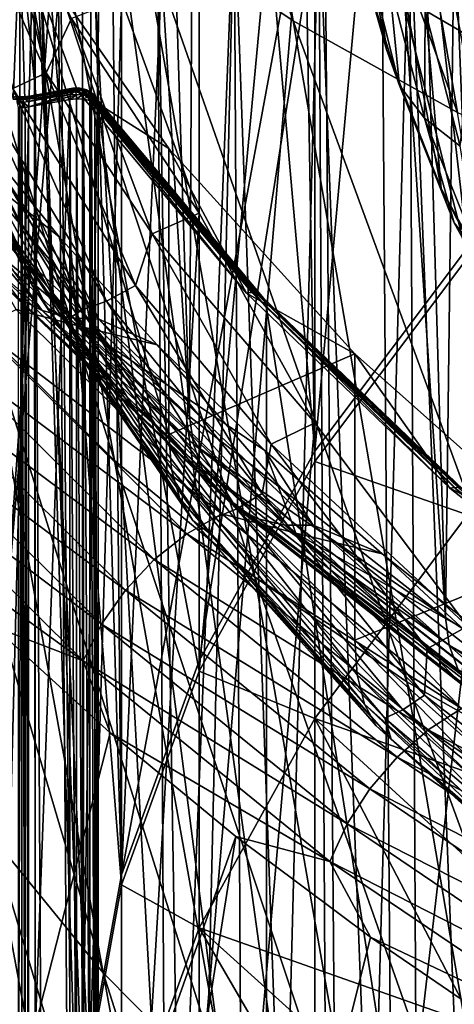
# Model space of a CAD drawing. Header units: metres. Extents: x -109 to 109, y -78 to 121.
# Tile 613 of 656: x -22.26 to -20.29, y -40.68 to -36.21. Entities that reach past the tile are written whole.
import ezdxf

# ---------------------------------------------------------------- set-up
doc = ezdxf.new("R2010")
doc.units = ezdxf.units.M
doc.layers.add('solid_508554_SW0001', color=7, linetype='CONTINUOUS')

msp = doc.modelspace()

# ---------------------------------------------------------------- linework, layer by layer
at = {"layer": 'solid_508554_SW0001'}
for points in [[(-22.527063, -21.630346, -1.227814), (-21.492264, -38.011593, 7.617828), (-22.491957, -37.051395, 9.280937)], [(-22.527063, -21.630346, -1.227814), (-21.990206, -22.11368, -2.06497), (-21.492264, -38.011593, 7.617828)], [(-21.990206, -22.11368, -2.06497), (-21.411892, -22.584904, -2.881155), (-21.492264, -38.011593, 7.617828)], [(-21.411892, -22.584904, -2.881155), (-20.329, -38.924572, 6.036504), (-21.492264, -38.011593, 7.617828)], [(-21.411892, -22.584904, -2.881155), (-20.793215, -23.043131, -3.67483), (-20.329, -38.924572, 6.036504)], [(-20.793215, -23.043131, -3.67483), (-20.135338, -23.487499, -4.444498), (-20.329, -38.924572, 6.036504)], [(-20.135338, -23.487499, -4.444498), (-19.011023, -39.783382, 4.548999), (-20.329, -38.924572, 6.036504)], [(-20.229584, -30.317711, 27.488184), (-20.923248, -31.241837, 25.88755), (-20.229601, -37.245934, 31.488152)], [(-20.923248, -31.241837, 25.88755), (-21.448427, -32.193314, 24.239546), (-20.923235, -38.170021, 29.887587)], [(-20.923248, -31.241837, 25.88755), (-20.923235, -38.170021, 29.887587), (-20.229601, -37.245934, 31.488152)], [(-20.414818, -32.584064, 39.562744), (-18.817102, -31.750696, 41.00618), (-20.229601, -37.245934, 31.488152)], [(-19.02648, -31.905346, 41.343555), (-20.641497, -32.747883, 39.884239), (-18.941591, -44.126759, 48.297276)], [(-21.448427, -32.193314, 24.239546), (-21.800903, -33.164478, 22.55744), (-21.80089, -40.092644, 26.557503)], [(-21.448427, -32.193314, 24.239546), (-21.80089, -40.092644, 26.557503), (-21.448408, -39.121475, 28.239614)], [(-21.448427, -32.193314, 24.239546), (-21.448408, -39.121475, 28.239614), (-20.923235, -38.170021, 29.887587)], [(-21.865414, -33.482185, 38.007156), (-20.414818, -32.584064, 39.562744), (-21.80089, -40.092644, 26.557503)], [(-20.414818, -32.584064, 39.562744), (-21.448408, -39.121475, 28.239614), (-21.80089, -40.092644, 26.557503)], [(-20.414818, -32.584064, 39.562744), (-20.923235, -38.170021, 29.887587), (-21.448408, -39.121475, 28.239614)], [(-20.414818, -32.584064, 39.562744), (-20.229601, -37.245934, 31.488152), (-20.923235, -38.170021, 29.887587)], [(-21.022005, -36.215946, -41.528763), (-21.563175, -33.107552, -35.535156), (-22.268908, -32.633701, -35.853634)], [(-21.721888, -35.740173, -41.833687), (-21.022005, -36.215946, -41.528763), (-22.268908, -32.633701, -35.853634)], [(-20.641497, -32.747883, 39.884239), (-22.10779, -33.655869, 38.311562), (-20.549397, -44.965534, 46.844471)], [(-20.641497, -32.747883, 39.884239), (-20.549397, -44.965534, 46.844471), (-18.941591, -44.126759, 48.297276)], [(-20.274555, -36.632519, -41.251118), (-20.80942, -33.521748, -35.244576), (-21.563175, -33.107552, -35.535156)], [(-21.022005, -36.215946, -41.528763), (-20.274555, -36.632519, -41.251118), (-21.563175, -33.107552, -35.535156)], [(-21.800903, -33.164478, 22.55744), (-21.977848, -34.147514, 20.854771), (-21.80089, -40.092644, 26.557503)], [(-20.229601, -37.292313, 31.514927), (-19.630888, -33.379448, 38.29221), (-20.991838, -34.266258, 36.756207)], [(-23.15844, -48.699848, 11.649385), (-21.865414, -33.482185, 38.007156), (-21.977846, -41.075703, 24.854795)], [(-23.15844, -48.699848, 11.649385), (-23.158434, -34.438587, 36.35062), (-21.865414, -33.482185, 38.007156)], [(-21.865414, -33.482185, 38.007156), (-21.80089, -40.092644, 26.557503), (-21.977846, -41.075703, 24.854795)], [(-20.598404, -36.345592, -55.646053), (-21.139343, -33.500946, -49.897743), (-20.883316, -34.153755, -49.546394)], [(-20.598404, -36.345592, -55.646053), (-20.690742, -36.019806, -55.826118), (-21.139343, -33.500946, -49.897743)], [(-19.485704, -36.986565, -41.002983), (-20.013865, -33.872978, -34.984241), (-20.80942, -33.521748, -35.244576)], [(-20.274555, -36.632519, -41.251118), (-19.485704, -36.986565, -41.002983), (-20.80942, -33.521748, -35.244576)], [(-22.10779, -33.655869, 38.311562), (-23.414797, -34.622757, 36.636864), (-22.009151, -45.869473, 45.278809)], [(-22.10779, -33.655869, 38.311562), (-22.009151, -45.869473, 45.278809), (-20.549397, -44.965534, 46.844471)], [(-20.787945, -46.459484, 43.631046), (-20.886244, -34.5144, 36.814072), (-19.532137, -33.632046, 38.34235)], [(-19.440199, -45.581276, 45.152149), (-20.787945, -46.459484, 43.631046), (-19.532137, -33.632046, 38.34235)], [(-21.977848, -34.147514, 20.854771), (-21.977846, -41.075703, 24.854795), (-21.80089, -40.092644, 26.557503)], [(-21.977848, -34.147514, 20.854771), (-21.977848, -35.134518, 19.145229), (-21.977846, -41.075703, 24.854795)], [(-20.349558, -36.977322, -55.295284), (-20.883316, -34.153755, -49.546394), (-20.541796, -34.772522, -49.206436)], [(-20.349558, -36.977322, -55.295284), (-20.598404, -36.345592, -55.646053), (-20.883316, -34.153755, -49.546394)], [(-21.448408, -39.167854, 28.266392), (-20.991838, -34.266258, 36.756207), (-22.193037, -35.209007, 35.123318)], [(-21.448408, -39.167854, 28.266392), (-20.923235, -38.2164, 29.914364), (-20.991838, -34.266258, 36.756207)], [(-20.923235, -38.2164, 29.914364), (-20.229601, -37.292313, 31.514927), (-20.991838, -34.266258, 36.756207)], [(-21.977467, -47.393074, 42.014023), (-22.081396, -35.452404, 35.1894), (-20.886244, -34.5144, 36.814072)], [(-20.787945, -46.459484, 43.631046), (-21.977467, -47.393074, 42.014023), (-20.886244, -34.5144, 36.814072)], [(-23.414797, -34.622757, 36.636864), (-23.310324, -46.832047, 43.61158), (-22.009151, -45.869473, 45.278809)], [(-21.833008, -38.211967, -48.182117), (-22.368086, -35.208569, -42.163643), (-22.955433, -34.625416, -42.515968)], [(-22.412552, -37.63118, -48.518307), (-21.833008, -38.211967, -48.182117), (-22.955433, -34.625416, -42.515968)], [(-19.607487, -38.137562, -54.64431), (-20.541796, -34.772522, -49.206436), (-20.119844, -35.348949, -48.882469)], [(-20.018415, -37.576202, -54.96056), (-20.349558, -36.977322, -55.295284), (-20.541796, -34.772522, -49.206436)], [(-19.607487, -38.137562, -54.64431), (-20.018415, -37.576202, -54.96056), (-20.541796, -34.772522, -49.206436)], [(-22.262718, -35.827587, 12.944796), (-22.766466, -34.834473, 14.664923), (-22.292747, -36.571774, 11.655828)], [(-21.977848, -35.134518, 19.145229), (-21.977846, -42.062737, 23.145205), (-21.977846, -41.075703, 24.854795)], [(-21.977848, -35.134518, 19.145229), (-21.800903, -36.117554, 17.44256), (-21.977846, -42.062737, 23.145205)], [(-22.193037, -48.02219, 12.930237), (-22.193037, -35.209007, 35.123318), (-23.225332, -36.20052, 33.405972)], [(-21.195498, -38.741936, -47.867805), (-21.721888, -35.740173, -41.833687), (-22.368086, -35.208569, -42.163643)], [(-21.833008, -38.211967, -48.182117), (-21.195498, -38.741936, -47.867805), (-22.368086, -35.208569, -42.163643)], [(-21.977846, -42.109116, 23.171982), (-22.193037, -35.209007, 35.123318), (-22.193037, -48.02219, 12.930237)], [(-21.80089, -40.139023, 26.584278), (-21.448408, -39.167854, 28.266392), (-22.193037, -35.209007, 35.123318)], [(-21.977846, -41.122082, 24.881573), (-21.80089, -40.139023, 26.584278), (-22.193037, -35.209007, 35.123318)], [(-21.977846, -42.109116, 23.171982), (-21.977846, -41.122082, 24.881573), (-22.193037, -35.209007, 35.123318)], [(-22.999723, -48.374943, 40.313377), (-23.108494, -36.438923, 33.480701), (-22.081396, -35.452404, 35.1894)], [(-22.775448, -36.023796, 34.057938), (-22.081396, -35.452404, 35.1894), (-23.108494, -36.438923, 33.480701)], [(-21.977467, -47.393074, 42.014023), (-22.999723, -48.374943, 40.313377), (-22.081396, -35.452404, 35.1894)], [(-22.548952, -35.542702, 18.286709), (-22.144175, -36.452534, 16.824387), (-22.379372, -35.473541, 18.520151)], [(-22.144175, -36.452534, 16.824387), (-22.028944, -36.205318, 17.290548), (-22.379372, -35.473541, 18.520151)], [(-22.548952, -35.542702, 18.286709), (-22.294195, -36.52261, 16.589497), (-22.144175, -36.452534, 16.824387)], [(-21.289919, -35.672298, -74.995094), (-20.905172, -35.670071, -75.212784), (-21.066153, -41.884098, -75.110725)], [(-20.905172, -35.670071, -75.212784), (-20.869766, -41.882961, -75.212524), (-21.066153, -41.884098, -75.110725)], [(-20.905172, -35.670071, -75.212784), (-20.492611, -35.667683, -75.371574), (-20.666544, -41.881783, -75.299522)], [(-20.905172, -35.670071, -75.212784), (-20.666544, -41.881783, -75.299522), (-20.869766, -41.882961, -75.212524)], [(-20.492611, -35.667683, -75.371574), (-20.457664, -41.880573, -75.371269), (-20.666544, -41.881783, -75.299522)], [(-20.492611, -35.667683, -75.371574), (-20.061195, -35.665188, -75.46801), (-20.244293, -41.879341, -75.427399)], [(-20.492611, -35.667683, -75.371574), (-20.244293, -41.879341, -75.427399), (-20.457664, -41.880573, -75.371269)], [(-22.396423, -35.678703, -73.646667), (-22.197821, -35.677555, -74.041611), (-22.360434, -41.89159, -73.646736)], [(-22.197821, -35.677555, -74.041611), (-22.192291, -41.890614, -73.989624), (-22.360434, -41.89159, -73.646736)], [(-22.197821, -35.677555, -74.041611), (-21.943336, -35.676079, -74.403076), (-21.907562, -41.888966, -74.402847)], [(-22.197821, -35.677555, -74.041611), (-22.161888, -41.890438, -74.041557), (-22.192291, -41.890614, -73.989624)], [(-22.197821, -35.677555, -74.041611), (-21.907562, -41.888966, -74.402847), (-22.161888, -41.890438, -74.041557)], [(-21.943336, -35.676079, -74.403076), (-21.638496, -35.674316, -74.723221), (-21.602919, -41.887203, -74.72287)], [(-21.943336, -35.676079, -74.403076), (-21.602919, -41.887203, -74.72287), (-21.907562, -41.888966, -74.402847)], [(-21.638496, -35.674316, -74.723221), (-21.289919, -35.672298, -74.995094), (-21.537085, -41.886822, -74.780807)], [(-21.638496, -35.674316, -74.723221), (-21.537085, -41.886822, -74.780807), (-21.602919, -41.887203, -74.72287)], [(-21.289919, -35.672298, -74.995094), (-21.433752, -41.886223, -74.865204), (-21.537085, -41.886822, -74.780807)], [(-21.289919, -35.672298, -74.995094), (-21.25452, -41.885185, -74.994713), (-21.433752, -41.886223, -74.865204)], [(-21.289919, -35.672298, -74.995094), (-21.066153, -41.884098, -75.110725), (-21.25452, -41.885185, -74.994713)], [(-20.422684, -36.168484, -56.940323), (-20.211973, -36.292049, -57.219467), (-20.288313, -35.684238, -57.55534)], [(-20.5051, -39.216812, -47.5779), (-21.022005, -36.215946, -41.528763), (-21.721888, -35.740173, -41.833687)], [(-21.195498, -38.741936, -47.867805), (-20.5051, -39.216812, -47.5779), (-21.721888, -35.740173, -41.833687)], [(-22.766479, -36.13348, 15.414977), (-22.262718, -35.827587, 12.944796), (-22.262747, -37.126579, 13.694878)], [(-22.262718, -35.827587, 12.944796), (-22.292747, -36.571774, 11.655828), (-22.240452, -36.572945, 11.6538)], [(-22.262747, -37.126579, 13.694878), (-22.262718, -35.827587, 12.944796), (-21.586092, -38.093647, 12.019868)], [(-22.262718, -35.827587, 12.944796), (-22.189329, -36.567287, 11.663597), (-22.00139, -36.533089, 11.722837)], [(-21.58605, -36.794659, 11.269782), (-22.262718, -35.827587, 12.944796), (-22.00139, -36.533089, 11.722837)], [(-22.262718, -35.827587, 12.944796), (-22.240452, -36.572945, 11.6538), (-22.189329, -36.567287, 11.663597)], [(-21.586092, -38.093647, 12.019868), (-22.262718, -35.827587, 12.944796), (-21.58605, -36.794659, 11.269782)], [(-20.700382, -35.863461, -56.326183), (-20.690742, -36.019806, -55.826118), (-20.538366, -36.508713, -55.969852)], [(-20.700382, -35.863461, -56.326183), (-20.538366, -36.508713, -55.969852), (-20.586689, -36.024563, -56.640362)], [(-20.538366, -36.508713, -55.969852), (-20.690742, -36.019806, -55.826118), (-20.598404, -36.345592, -55.646053)], [(-20.586689, -36.024563, -56.640362), (-20.425539, -36.657631, -56.29031), (-20.422684, -36.168484, -56.940323)], [(-20.538366, -36.508713, -55.969852), (-20.425539, -36.657631, -56.29031), (-20.586689, -36.024563, -56.640362)], [(-22.028944, -36.205318, 17.290548), (-21.448427, -37.088718, 15.760455), (-21.800903, -36.117554, 17.44256)], [(-21.800903, -36.117554, 17.44256), (-21.80089, -43.045795, 21.442497), (-21.977846, -42.062737, 23.145205)], [(-21.800903, -36.117554, 17.44256), (-21.448427, -37.088718, 15.760455), (-21.80089, -43.045795, 21.442497)], [(-22.766479, -36.13348, 15.414977), (-22.249033, -37.284973, 13.81071), (-22.751186, -36.291969, 15.530644)], [(-22.766479, -36.13348, 15.414977), (-22.262747, -37.126579, 13.694878), (-22.249033, -37.284973, 13.81071)], [(-22.193037, -48.02219, 12.930237), (-23.225332, -36.20052, 33.405972), (-23.225332, -47.030678, 14.647583)], [(-22.144175, -36.452534, 16.824387), (-21.661814, -37.182095, 15.598726), (-22.028944, -36.205318, 17.290548)], [(-22.028944, -36.205318, 17.290548), (-21.661814, -37.182095, 15.598726), (-21.448427, -37.088718, 15.760455)], [(-20.425539, -36.657631, -56.29031), (-20.263763, -36.784199, -56.599194), (-20.422684, -36.168484, -56.940323)], [(-20.422684, -36.168484, -56.940323), (-20.263763, -36.784199, -56.599194), (-20.211973, -36.292049, -57.219467)], [(-19.767845, -39.633247, -47.314537), (-20.274555, -36.632519, -41.251118), (-21.022005, -36.215946, -41.528763)], [(-20.5051, -39.216812, -47.5779), (-19.767845, -39.633247, -47.314537), (-21.022005, -36.215946, -41.528763)], [(-22.751186, -36.291969, 15.530644), (-22.207207, -37.418102, 13.955677), (-22.704941, -36.425552, 15.674824)], [(-22.751186, -36.291969, 15.530644), (-22.249033, -37.284973, 13.81071), (-22.207207, -37.418102, 13.955677)], [(-20.290951, -37.133251, -55.622852), (-20.598404, -36.345592, -55.646053), (-20.349558, -36.977322, -55.295284)], [(-20.538366, -36.508713, -55.969852), (-20.598404, -36.345592, -55.646053), (-20.290951, -37.133251, -55.622852)], [(-22.704941, -36.425552, 15.674824), (-22.140759, -37.5172, 14.130095), (-22.630857, -36.525135, 15.848405)], [(-22.704941, -36.425552, 15.674824), (-22.207207, -37.418102, 13.955677), (-22.140759, -37.5172, 14.130095)], [(-22.294195, -36.52261, 16.589497), (-21.737469, -37.417988, 15.152172), (-22.144175, -36.452534, 16.824387)], [(-21.737469, -37.417988, 15.152172), (-21.661814, -37.182095, 15.598726), (-22.144175, -36.452534, 16.824387)], [(-22.023529, -36.523266, 11.787406), (-21.988033, -36.522675, 11.793077), (-21.997765, -36.519913, 11.767249)], [(-22.021732, -36.522125, 11.781049), (-22.023529, -36.523266, 11.787406), (-21.997765, -36.519913, 11.767249)], [(-22.011995, -36.522785, 11.750534), (-22.021732, -36.522125, 11.781049), (-21.997765, -36.519913, 11.767249)], [(-22.011995, -36.522785, 11.750534), (-21.997765, -36.519913, 11.767249), (-22.008972, -36.524826, 11.742125)], [(-22.008972, -36.524826, 11.742125), (-21.997765, -36.519913, 11.767249), (-21.969456, -36.52647, 11.755797)], [(-21.997765, -36.519913, 11.767249), (-21.959711, -36.529217, 11.781648), (-21.969456, -36.52647, 11.755797)], [(-21.997765, -36.519913, 11.767249), (-21.988033, -36.522675, 11.793077), (-21.959711, -36.529217, 11.781648)], [(-20.538366, -36.508713, -55.969852), (-20.290951, -37.133251, -55.622852), (-20.425539, -36.657631, -56.29031)], [(-22.161774, -37.53157, 9.735951), (-22.978127, -36.546146, 11.442759), (-22.27071, -37.474285, 9.644219)], [(-22.850119, -36.584133, 11.518489), (-22.978127, -36.546146, 11.442759), (-22.161774, -37.53157, 9.735951)], [(-22.630857, -36.525135, 15.848405), (-22.053068, -37.576447, 14.330731), (-22.532261, -36.584702, 16.048487)], [(-22.630857, -36.525135, 15.848405), (-22.140759, -37.5172, 14.130095), (-22.053068, -37.576447, 14.330731)], [(-22.425768, -36.566021, 16.329605), (-21.86936, -37.487823, 14.917696), (-22.294195, -36.52261, 16.589497)], [(-22.294195, -36.52261, 16.589497), (-21.86936, -37.487823, 14.917696), (-21.737469, -37.417988, 15.152172)], [(-22.287342, -36.560814, 11.684561), (-22.243109, -36.561806, 11.682832), (-22.292747, -36.571774, 11.655828)], [(-22.243109, -36.561806, 11.682832), (-22.240452, -36.572945, 11.6538), (-22.292747, -36.571774, 11.655828)], [(-22.282457, -36.559376, 11.715462), (-22.245522, -36.5602, 11.714016), (-22.287342, -36.560814, 11.684561)], [(-22.245522, -36.5602, 11.714016), (-22.243109, -36.561806, 11.682832), (-22.287342, -36.560814, 11.684561)], [(-22.247437, -36.56834, 11.744197), (-22.245522, -36.5602, 11.714016), (-22.282457, -36.559376, 11.715462)], [(-22.27858, -36.56765, 11.745418), (-22.247437, -36.56834, 11.744197), (-22.282457, -36.559376, 11.715462)], [(-22.247437, -36.56834, 11.744197), (-22.216993, -36.564964, 11.750017), (-22.245522, -36.5602, 11.714016)], [(-22.247437, -36.56834, 11.744197), (-22.221857, -36.582447, 11.775543), (-22.216993, -36.564964, 11.750017)], [(-22.245522, -36.5602, 11.714016), (-22.216993, -36.564964, 11.750017), (-22.209415, -36.556206, 11.720921)], [(-22.245522, -36.5602, 11.714016), (-22.209415, -36.556206, 11.720921), (-22.243109, -36.561806, 11.682832)], [(-22.243109, -36.561806, 11.682832), (-22.209415, -36.556206, 11.720921), (-22.199867, -36.557026, 11.691105)], [(-22.243109, -36.561806, 11.682832), (-22.199867, -36.557026, 11.691105), (-22.240452, -36.572945, 11.6538)], [(-22.199867, -36.557026, 11.691105), (-22.189329, -36.567287, 11.663597), (-22.240452, -36.572945, 11.6538)], [(-22.034002, -36.54879, 11.835365), (-22.223532, -36.606907, 11.794977), (-22.035189, -36.560013, 11.845613)], [(-22.221857, -36.582447, 11.775543), (-22.223532, -36.606907, 11.794977), (-22.034002, -36.54879, 11.835365)], [(-22.035189, -36.560013, 11.845613), (-22.223532, -36.606907, 11.794977), (-22.035591, -36.572704, 11.854217)], [(-22.221857, -36.582447, 11.775543), (-22.03204, -36.539158, 11.823581), (-22.029314, -36.531326, 11.810411)], [(-22.216993, -36.564964, 11.750017), (-22.221857, -36.582447, 11.775543), (-22.029314, -36.531326, 11.810411)], [(-22.221857, -36.582447, 11.775543), (-22.034002, -36.54879, 11.835365), (-22.03204, -36.539158, 11.823581)], [(-22.216993, -36.564964, 11.750017), (-22.023529, -36.523266, 11.787406), (-22.021732, -36.522125, 11.781049)], [(-22.209415, -36.556206, 11.720921), (-22.216993, -36.564964, 11.750017), (-22.021732, -36.522125, 11.781049)], [(-22.216993, -36.564964, 11.750017), (-22.029314, -36.531326, 11.810411), (-22.023529, -36.523266, 11.787406)], [(-22.209415, -36.556206, 11.720921), (-22.021732, -36.522125, 11.781049), (-22.011995, -36.522785, 11.750534)], [(-22.199867, -36.557026, 11.691105), (-22.209415, -36.556206, 11.720921), (-22.011995, -36.522785, 11.750534)], [(-22.199867, -36.557026, 11.691105), (-22.011995, -36.522785, 11.750534), (-22.008972, -36.524826, 11.742125)], [(-22.199867, -36.557026, 11.691105), (-22.008972, -36.524826, 11.742125), (-22.00139, -36.533089, 11.722837)], [(-22.199867, -36.557026, 11.691105), (-22.00139, -36.533089, 11.722837), (-22.189329, -36.567287, 11.663597)], [(-22.006281, -36.551491, 11.845809), (-22.035591, -36.572704, 11.854217), (-22.005058, -36.569725, 11.859382)], [(-22.006281, -36.551491, 11.845809), (-22.035189, -36.560013, 11.845613), (-22.035591, -36.572704, 11.854217)], [(-22.006281, -36.551491, 11.845809), (-22.034002, -36.54879, 11.835365), (-22.035189, -36.560013, 11.845613)], [(-22.009871, -36.537083, 11.828555), (-22.03204, -36.539158, 11.823581), (-22.034002, -36.54879, 11.835365)], [(-22.006281, -36.551491, 11.845809), (-22.009871, -36.537083, 11.828555), (-22.034002, -36.54879, 11.835365)], [(-22.015593, -36.527447, 11.808743), (-22.029314, -36.531326, 11.810411), (-22.03204, -36.539158, 11.823581)], [(-22.009871, -36.537083, 11.828555), (-22.015593, -36.527447, 11.808743), (-22.03204, -36.539158, 11.823581)], [(-22.015593, -36.527447, 11.808743), (-22.023529, -36.523266, 11.787406), (-22.029314, -36.531326, 11.810411)], [(-22.015593, -36.527447, 11.808743), (-21.988033, -36.522675, 11.793077), (-22.023529, -36.523266, 11.787406)], [(-22.015593, -36.527447, 11.808743), (-21.980476, -36.532829, 11.81776), (-21.988033, -36.522675, 11.793077)], [(-22.009871, -36.537083, 11.828555), (-21.980476, -36.532829, 11.81776), (-22.015593, -36.527447, 11.808743)], [(-22.009871, -36.537083, 11.828555), (-21.975689, -36.549576, 11.839348), (-21.980476, -36.532829, 11.81776)], [(-22.006281, -36.551491, 11.845809), (-21.975689, -36.549576, 11.839348), (-22.009871, -36.537083, 11.828555)], [(-22.008972, -36.524826, 11.742125), (-21.980711, -36.531403, 11.730671), (-22.00139, -36.533089, 11.722837)], [(-22.008972, -36.524826, 11.742125), (-21.969456, -36.52647, 11.755797), (-21.980711, -36.531403, 11.730671)], [(-22.006281, -36.551491, 11.845809), (-22.005058, -36.569725, 11.859382), (-21.975689, -36.549576, 11.839348)], [(-21.975689, -36.549576, 11.839348), (-22.005058, -36.569725, 11.859382), (-21.974051, -36.571594, 11.85614)], [(-21.980711, -36.531403, 11.730671), (-21.233433, -37.451992, 10.131248), (-22.00139, -36.533089, 11.722837)], [(-21.58605, -36.794659, 11.269782), (-22.00139, -36.533089, 11.722837), (-21.233433, -37.451992, 10.131248)], [(-21.988033, -36.522675, 11.793077), (-21.952143, -36.539368, 11.806354), (-21.959711, -36.529217, 11.781648)], [(-21.988033, -36.522675, 11.793077), (-21.980476, -36.532829, 11.81776), (-21.952143, -36.539368, 11.806354)], [(-21.969456, -36.52647, 11.755797), (-21.972298, -36.53199, 11.734593), (-21.980711, -36.531403, 11.730671)], [(-21.980711, -36.531403, 11.730671), (-21.209997, -37.449448, 10.142466), (-21.233433, -37.451992, 10.131248)], [(-21.980711, -36.531403, 11.730671), (-21.972298, -36.53199, 11.734593), (-21.209997, -37.449448, 10.142466)], [(-21.980476, -36.532829, 11.81776), (-21.94735, -36.556122, 11.827965), (-21.952143, -36.539368, 11.806354)], [(-21.980476, -36.532829, 11.81776), (-21.975689, -36.549576, 11.839348), (-21.94735, -36.556122, 11.827965)], [(-21.975689, -36.549576, 11.839348), (-21.974051, -36.571594, 11.85614), (-21.94735, -36.556122, 11.827965)], [(-21.94735, -36.556122, 11.827965), (-21.974051, -36.571594, 11.85614), (-21.945709, -36.578159, 11.844772)], [(-21.969456, -36.52647, 11.755797), (-21.945583, -36.539783, 11.750468), (-21.972298, -36.53199, 11.734593)], [(-21.972298, -36.53199, 11.734593), (-21.18816, -37.452984, 10.156325), (-21.209997, -37.449448, 10.142466)], [(-21.972298, -36.53199, 11.734593), (-21.945583, -36.539783, 11.750468), (-21.18816, -37.452984, 10.156325)], [(-21.959711, -36.529217, 11.781648), (-21.945583, -36.539783, 11.750468), (-21.969456, -36.52647, 11.755797)], [(-21.959711, -36.529217, 11.781648), (-21.940775, -36.542408, 11.754033), (-21.945583, -36.539783, 11.750468)], [(-21.933369, -36.54644, 11.77563), (-21.940775, -36.542408, 11.754033), (-21.959711, -36.529217, 11.781648)], [(-21.933369, -36.54644, 11.77563), (-21.959711, -36.529217, 11.781648), (-21.952143, -36.539368, 11.806354)], [(-21.927628, -36.55608, 11.795488), (-21.952143, -36.539368, 11.806354), (-21.94735, -36.556122, 11.827965)], [(-21.927628, -36.55608, 11.795488), (-21.933369, -36.54644, 11.77563), (-21.952143, -36.539368, 11.806354)], [(-21.924026, -36.570507, 11.812785), (-21.927628, -36.55608, 11.795488), (-21.94735, -36.556122, 11.827965)], [(-21.924026, -36.570507, 11.812785), (-21.94735, -36.556122, 11.827965), (-21.945709, -36.578159, 11.844772)], [(-21.945583, -36.539783, 11.750468), (-21.940775, -36.542408, 11.754033), (-21.18816, -37.452984, 10.156325)], [(-21.940775, -36.542408, 11.754033), (-21.169407, -37.462353, 10.171883), (-21.18816, -37.452984, 10.156325)], [(-21.940775, -36.542408, 11.754033), (-21.924786, -36.555561, 11.768435), (-21.169407, -37.462353, 10.171883)], [(-21.933369, -36.54644, 11.77563), (-21.924786, -36.555561, 11.768435), (-21.940775, -36.542408, 11.754033)], [(-21.933369, -36.54644, 11.77563), (-21.917309, -36.565758, 11.777506), (-21.924786, -36.555561, 11.768435)], [(-21.927628, -36.55608, 11.795488), (-21.917309, -36.565758, 11.777506), (-21.933369, -36.54644, 11.77563)], [(-21.927628, -36.55608, 11.795488), (-21.911928, -36.577095, 11.786343), (-21.917309, -36.565758, 11.777506)], [(-21.924026, -36.570507, 11.812785), (-21.911928, -36.577095, 11.786343), (-21.927628, -36.55608, 11.795488)], [(-21.924786, -36.555561, 11.768435), (-21.155016, -37.476913, 10.188079), (-21.169407, -37.462353, 10.171883)], [(-21.924786, -36.555561, 11.768435), (-21.917309, -36.565758, 11.777506), (-21.155016, -37.476913, 10.188079)], [(-22.038313, -37.564072, 9.821191), (-22.711767, -36.596581, 11.58382), (-22.850119, -36.584133, 11.518489)], [(-22.038313, -37.564072, 9.821191), (-22.850119, -36.584133, 11.518489), (-22.161774, -37.53157, 9.735951)], [(-22.711767, -36.596581, 11.58382), (-21.904877, -37.57058, 9.896798), (-22.486134, -36.695534, 11.441468)], [(-22.038313, -37.564072, 9.821191), (-21.904877, -37.57058, 9.896798), (-22.711767, -36.596581, 11.58382)], [(-22.532261, -36.584702, 16.048487), (-21.982569, -37.529865, 14.660179), (-22.425768, -36.566021, 16.329605)], [(-22.532261, -36.584702, 16.048487), (-22.053068, -37.576447, 14.330731), (-21.982569, -37.529865, 14.660179)], [(-22.425768, -36.566021, 16.329605), (-21.982569, -37.529865, 14.660179), (-21.86936, -37.487823, 14.917696)], [(-22.248665, -36.585423, 11.770416), (-22.247437, -36.56834, 11.744197), (-22.27858, -36.56765, 11.745418)], [(-22.276093, -36.58482, 11.77149), (-22.248665, -36.585423, 11.770416), (-22.27858, -36.56765, 11.745418)], [(-22.276093, -36.58482, 11.77149), (-22.270046, -36.609543, 11.790413), (-22.254328, -36.609894, 11.789804)], [(-22.276093, -36.58482, 11.77149), (-22.254328, -36.609894, 11.789804), (-22.248665, -36.585423, 11.770416)], [(-22.270046, -41.632488, 14.690413), (-22.254328, -36.609894, 11.789804), (-22.270046, -36.609543, 11.790413)], [(-22.248665, -36.585423, 11.770416), (-22.254328, -36.609894, 11.789804), (-22.238695, -36.609009, 11.791338)], [(-22.238695, -41.631954, 14.691339), (-22.238695, -36.609009, 11.791338), (-22.254328, -36.609894, 11.789804)], [(-22.248665, -36.585423, 11.770416), (-22.221857, -36.582447, 11.775543), (-22.247437, -36.56834, 11.744197)], [(-22.248665, -36.585423, 11.770416), (-22.223532, -36.606907, 11.794977), (-22.221857, -36.582447, 11.775543)], [(-22.248665, -36.585423, 11.770416), (-22.238695, -36.609009, 11.791338), (-22.223532, -36.606907, 11.794977)], [(-22.238695, -36.609009, 11.791338), (-22.223532, -41.629856, 14.694977), (-22.223532, -36.606907, 11.794977)], [(-22.238695, -41.631954, 14.691339), (-22.223532, -41.629856, 14.694977), (-22.238695, -36.609009, 11.791338)], [(-22.223532, -41.629856, 14.694977), (-22.035591, -36.572704, 11.854217), (-22.223532, -36.606907, 11.794977)], [(-22.223532, -41.629856, 14.694977), (-22.035591, -41.595654, 14.754217), (-22.035591, -36.572704, 11.854217)], [(-22.005058, -41.59267, 14.759381), (-22.005058, -36.569725, 11.859382), (-22.035591, -36.572704, 11.854217)], [(-22.005058, -41.59267, 14.759381), (-22.035591, -36.572704, 11.854217), (-22.035591, -41.595654, 14.754217)], [(-21.974051, -41.594543, 14.756141), (-21.974051, -36.571594, 11.85614), (-22.005058, -36.569725, 11.859382)], [(-22.005058, -41.59267, 14.759381), (-21.974051, -41.594543, 14.756141), (-22.005058, -36.569725, 11.859382)], [(-21.945709, -41.601105, 14.744773), (-21.945709, -36.578159, 11.844772), (-21.974051, -36.571594, 11.85614)], [(-21.974051, -41.594543, 14.756141), (-21.945709, -41.601105, 14.744773), (-21.974051, -36.571594, 11.85614)], [(-21.924026, -36.570507, 11.812785), (-21.945709, -36.578159, 11.844772), (-21.922798, -36.588772, 11.826387)], [(-21.922798, -41.611721, 14.726388), (-21.922798, -36.588772, 11.826387), (-21.945709, -36.578159, 11.844772)], [(-21.945709, -41.601105, 14.744773), (-21.922798, -41.611721, 14.726388), (-21.945709, -36.578159, 11.844772)], [(-21.924026, -36.570507, 11.812785), (-21.922798, -36.588772, 11.826387), (-21.90867, -36.589348, 11.794805)], [(-21.924026, -36.570507, 11.812785), (-21.90867, -36.589348, 11.794805), (-21.911928, -36.577095, 11.786343)], [(-21.922798, -36.588772, 11.826387), (-21.907568, -41.625336, 14.702804), (-21.907568, -36.602386, 11.802804)], [(-21.90867, -36.589348, 11.794805), (-21.922798, -36.588772, 11.826387), (-21.907568, -36.602386, 11.802804)], [(-21.922798, -41.611721, 14.726388), (-21.907568, -41.625336, 14.702804), (-21.922798, -36.588772, 11.826387)], [(-21.917309, -36.565758, 11.777506), (-21.911928, -36.577095, 11.786343), (-21.155016, -37.476913, 10.188079)], [(-21.911928, -36.577095, 11.786343), (-21.145971, -37.495682, 10.20381), (-21.155016, -37.476913, 10.188079)], [(-21.911928, -36.577095, 11.786343), (-21.90867, -36.589348, 11.794805), (-21.145971, -37.495682, 10.20381)], [(-21.90867, -36.589348, 11.794805), (-21.907568, -36.602386, 11.802804), (-21.145971, -37.495682, 10.20381)], [(-21.142885, -42.540321, 13.118003), (-21.142885, -37.517372, 10.218003), (-21.907568, -36.602386, 11.802804)], [(-21.145971, -37.495682, 10.20381), (-21.907568, -36.602386, 11.802804), (-21.142885, -37.517372, 10.218003)], [(-21.907568, -41.625336, 14.702804), (-21.142885, -42.540321, 13.118003), (-21.907568, -36.602386, 11.802804)], [(-22.797909, -36.625893, 11.562095), (-22.486134, -36.695534, 11.441468), (-22.084871, -37.195705, 10.575151)], [(-21.987593, -37.603779, 9.868347), (-22.797909, -36.625893, 11.562095), (-22.084871, -37.195705, 10.575151)], [(-22.279888, -37.527073, 10.037109), (-22.797909, -36.625893, 11.562095), (-21.987593, -37.603779, 9.868347)], [(-22.270046, -41.632488, 14.690413), (-22.254328, -41.632839, 14.689804), (-22.254328, -36.609894, 11.789804)], [(-22.254328, -41.632839, 14.689804), (-22.238695, -41.631954, 14.691339), (-22.254328, -36.609894, 11.789804)], [(-21.904877, -37.57058, 9.896798), (-22.084871, -37.195705, 10.575151), (-22.486134, -36.695534, 11.441468)], [(-20.425539, -36.657631, -56.29031), (-20.181021, -37.269962, -55.949654), (-20.263763, -36.784199, -56.599194)], [(-20.290951, -37.133251, -55.622852), (-20.181021, -37.269962, -55.949654), (-20.425539, -36.657631, -56.29031)], [(-21.586092, -38.093647, 12.019868), (-21.58605, -36.794659, 11.269782), (-20.741724, -37.728172, 9.652887)], [(-20.741724, -37.728172, 9.652887), (-21.58605, -36.794659, 11.269782), (-21.233433, -37.451992, 10.131248)], [(-21.883947, -40.537773, -54.569679), (-22.412552, -37.63118, -48.518307), (-22.929937, -37.004692, -48.873482)], [(-22.391762, -39.917992, -54.906792), (-21.883947, -40.537773, -54.569679), (-22.929937, -37.004692, -48.873482)], [(-19.96109, -37.727657, -55.290501), (-20.349558, -36.977322, -55.295284), (-20.018415, -37.576202, -54.96056)], [(-20.290951, -37.133251, -55.622852), (-20.349558, -36.977322, -55.295284), (-19.96109, -37.727657, -55.290501)], [(-22.473816, -37.178841, 9.364284), (-22.491957, -37.051395, 9.280937), (-21.492264, -38.011593, 7.617828)], [(-21.448427, -37.088718, 15.760455), (-21.448408, -44.01696, 19.760386), (-21.80089, -43.045795, 21.442497)], [(-21.661814, -37.182095, 15.598726), (-20.923248, -38.040195, 14.112449), (-21.448427, -37.088718, 15.760455)], [(-21.448427, -37.088718, 15.760455), (-20.923248, -38.040195, 14.112449), (-21.448408, -44.01696, 19.760386)], [(-22.262747, -37.126579, 13.694878), (-21.573874, -38.251999, 12.135773), (-22.249033, -37.284973, 13.81071)], [(-22.262747, -37.126579, 13.694878), (-21.586092, -38.093647, 12.019868), (-21.573874, -38.251999, 12.135773)], [(-20.290951, -37.133251, -55.622852), (-19.96109, -37.727657, -55.290501), (-20.181021, -37.269962, -55.949654)], [(-21.474928, -38.13826, 7.702516), (-22.473816, -37.178841, 9.364284), (-21.492264, -38.011593, 7.617828)], [(-22.429657, -37.294609, 9.4549), (-22.473816, -37.178841, 9.364284), (-21.474928, -38.13826, 7.702516)], [(-21.737469, -37.417988, 15.152172), (-21.121912, -38.13842, 13.942317), (-21.661814, -37.182095, 15.598726)], [(-21.661814, -37.182095, 15.598726), (-21.121912, -38.13842, 13.942317), (-20.923248, -38.040195, 14.112449)], [(-21.904877, -37.57058, 9.896798), (-21.639133, -37.686367, 9.725297), (-22.084871, -37.195705, 10.575151)], [(-21.987593, -37.603779, 9.868347), (-22.084871, -37.195705, 10.575151), (-21.639133, -37.686367, 9.725297)], [(-21.432734, -38.252148, 7.796398), (-22.429657, -37.294609, 9.4549), (-21.474928, -38.13826, 7.702516)], [(-22.361115, -37.394314, 9.549372), (-22.429657, -37.294609, 9.4549), (-21.432734, -38.252148, 7.796398)], [(-22.249033, -37.284973, 13.81071), (-21.536274, -38.384823, 12.281265), (-22.207207, -37.418102, 13.955677)], [(-22.249033, -37.284973, 13.81071), (-21.573874, -38.251999, 12.135773), (-21.536274, -38.384823, 12.281265)], [(-20.923235, -38.2164, 29.914364), (-20.229633, -38.458405, 32.188087), (-20.229601, -37.292313, 31.514927)], [(-21.367237, -38.348927, 7.895937), (-22.361115, -37.394314, 9.549372), (-21.432734, -38.252148, 7.796398)], [(-22.27071, -37.474285, 9.644219), (-22.361115, -37.394314, 9.549372), (-21.367237, -38.348927, 7.895937)], [(-22.207207, -37.418102, 13.955677), (-21.477062, -38.483704, 12.456066), (-22.140759, -37.5172, 14.130095)], [(-22.207207, -37.418102, 13.955677), (-21.536274, -38.384823, 12.281265), (-21.477062, -38.483704, 12.456066)], [(-21.86936, -37.487823, 14.917696), (-21.162735, -38.361851, 13.517358), (-21.737469, -37.417988, 15.152172)], [(-21.162735, -38.361851, 13.517358), (-21.121912, -38.13842, 13.942317), (-21.737469, -37.417988, 15.152172)], [(-21.209997, -37.449448, 10.142466), (-20.309294, -38.337589, 8.597349), (-21.233433, -37.451992, 10.131248)], [(-20.741724, -37.728172, 9.652887), (-21.233433, -37.451992, 10.131248), (-20.309294, -38.337589, 8.597349)], [(-21.209997, -37.449448, 10.142466), (-20.286879, -38.334068, 8.610259), (-20.309294, -38.337589, 8.597349)], [(-21.209997, -37.449448, 10.142466), (-21.18816, -37.452984, 10.156325), (-20.286879, -38.334068, 8.610259)], [(-21.18816, -37.452984, 10.156325), (-20.265991, -38.336693, 8.625695), (-20.286879, -38.334068, 8.610259)], [(-21.18816, -37.452984, 10.156325), (-21.169407, -37.462353, 10.171883), (-20.265991, -38.336693, 8.625695)], [(-21.280851, -38.425034, 7.99747), (-22.27071, -37.474285, 9.644219), (-21.367237, -38.348927, 7.895937)], [(-22.161774, -37.53157, 9.735951), (-22.27071, -37.474285, 9.644219), (-21.280851, -38.425034, 7.99747)], [(-21.982569, -37.529865, 14.660179), (-21.277706, -38.43082, 13.284373), (-21.86936, -37.487823, 14.917696)], [(-21.86936, -37.487823, 14.917696), (-21.277706, -38.43082, 13.284373), (-21.162735, -38.361851, 13.517358)], [(-21.169407, -37.462353, 10.171883), (-20.248055, -38.34528, 8.642609), (-20.265991, -38.336693, 8.625695)], [(-21.169407, -37.462353, 10.171883), (-21.155016, -37.476913, 10.188079), (-20.248055, -38.34528, 8.642609)], [(-21.155016, -37.476913, 10.188079), (-20.234291, -38.359241, 8.659844), (-20.248055, -38.34528, 8.642609)], [(-21.155016, -37.476913, 10.188079), (-21.145971, -37.495682, 10.20381), (-20.234291, -38.359241, 8.659844)], [(-21.145971, -37.495682, 10.20381), (-21.142885, -37.517372, 10.218003), (-20.225637, -38.377632, 8.676229)], [(-21.145971, -37.495682, 10.20381), (-20.225637, -38.377632, 8.676229), (-20.234291, -38.359241, 8.659844)], [(-22.279888, -37.527073, 10.037109), (-21.345533, -38.453667, 8.432203), (-22.446573, -37.611195, 9.998675)], [(-22.279888, -37.527073, 10.037109), (-21.987593, -37.603779, 9.868347), (-21.345533, -38.453667, 8.432203)], [(-21.176756, -38.477673, 8.097258), (-22.161774, -37.53157, 9.735951), (-21.280851, -38.425034, 7.99747)], [(-22.038313, -37.564072, 9.821191), (-22.161774, -37.53157, 9.735951), (-21.176756, -38.477673, 8.097258)], [(-22.140759, -37.5172, 14.130095), (-21.399635, -38.542999, 12.656613), (-22.053068, -37.576447, 14.330731)], [(-22.140759, -37.5172, 14.130095), (-21.477062, -38.483704, 12.456066), (-21.399635, -38.542999, 12.656613)], [(-22.053068, -37.576447, 14.330731), (-21.373999, -38.470882, 13.030291), (-21.982569, -37.529865, 14.660179)], [(-21.982569, -37.529865, 14.660179), (-21.373999, -38.470882, 13.030291), (-21.277706, -38.43082, 13.284373)], [(-20.222687, -43.422142, 11.590645), (-20.222687, -38.399193, 8.690644), (-21.142885, -37.517372, 10.218003)], [(-20.225637, -38.377632, 8.676229), (-21.142885, -37.517372, 10.218003), (-20.222687, -38.399193, 8.690644)], [(-21.142885, -42.540321, 13.118003), (-20.222687, -43.422142, 11.590645), (-21.142885, -37.517372, 10.218003)], [(-22.053068, -37.576447, 14.330731), (-21.399635, -38.542999, 12.656613), (-21.373999, -38.470882, 13.030291)], [(-21.058783, -38.504902, 8.191626), (-21.904877, -37.57058, 9.896798), (-22.038313, -37.564072, 9.821191)], [(-21.058783, -38.504902, 8.191626), (-22.038313, -37.564072, 9.821191), (-21.176756, -38.477673, 8.097258)], [(-21.904877, -37.57058, 9.896798), (-20.931278, -38.505714, 8.2771), (-21.639133, -37.686367, 9.725297)], [(-21.058783, -38.504902, 8.191626), (-20.931278, -38.505714, 8.2771), (-21.904877, -37.57058, 9.896798)], [(-22.446573, -37.611195, 9.998675), (-21.505226, -38.54472, 8.381763), (-22.600956, -37.721756, 9.981927)], [(-21.345533, -38.453667, 8.432203), (-21.505226, -38.54472, 8.381763), (-22.446573, -37.611195, 9.998675)], [(-21.315241, -41.112774, -54.25111), (-21.833008, -38.211967, -48.182117), (-22.412552, -37.63118, -48.518307)], [(-21.883947, -40.537773, -54.569679), (-21.315241, -41.112774, -54.25111), (-22.412552, -37.63118, -48.518307)], [(-21.987593, -37.603779, 9.868347), (-21.639133, -37.686367, 9.725297), (-21.149817, -38.166538, 8.893617)], [(-21.010015, -38.542496, 8.242438), (-21.987593, -37.603779, 9.868347), (-21.149817, -38.166538, 8.893617)], [(-21.345533, -38.453667, 8.432203), (-21.987593, -37.603779, 9.868347), (-21.010015, -38.542496, 8.242438)], [(-22.600956, -37.721756, 9.981927), (-21.653133, -38.661701, 8.353894), (-22.737425, -37.854736, 9.987472)], [(-21.505226, -38.54472, 8.381763), (-21.653133, -38.661701, 8.353894), (-22.600956, -37.721756, 9.981927)], [(-20.931278, -38.505714, 8.2771), (-21.149817, -38.166538, 8.893617), (-21.639133, -37.686367, 9.725297)], [(-21.586092, -38.093647, 12.019868), (-20.741724, -37.728172, 9.652887), (-20.741768, -39.027168, 10.40296)], [(-20.741768, -39.027168, 10.40296), (-20.741724, -37.728172, 9.652887), (-19.7363, -38.620888, 8.106664)], [(-19.7363, -38.620888, 8.106664), (-20.741724, -37.728172, 9.652887), (-20.309294, -38.337589, 8.597349)], [(-22.737425, -37.854736, 9.987472), (-21.78388, -38.800354, 8.349607), (-22.851021, -38.005299, 10.015107)], [(-21.653133, -38.661701, 8.353894), (-21.78388, -38.800354, 8.349607), (-22.737425, -37.854736, 9.987472)], [(-22.851021, -38.005299, 10.015107), (-21.892714, -38.955647, 8.369061), (-22.937618, -38.16798, 10.06383)], [(-21.78388, -38.800354, 8.349607), (-21.892714, -38.955647, 8.369061), (-22.851021, -38.005299, 10.015107)], [(-21.474928, -38.13826, 7.702516), (-21.492264, -38.011593, 7.617828), (-20.329, -38.924572, 6.036504)], [(-20.923248, -38.040195, 14.112449), (-20.923235, -44.968418, 18.112413), (-21.448408, -44.01696, 19.760386)], [(-21.121912, -38.13842, 13.942317), (-20.229584, -38.964321, 12.511815), (-20.923248, -38.040195, 14.112449)], [(-20.923248, -38.040195, 14.112449), (-20.229584, -38.964321, 12.511815), (-20.923235, -44.968418, 18.112413)], [(-21.586092, -38.093647, 12.019868), (-20.730959, -39.185528, 10.518858), (-21.573874, -38.251999, 12.135773)], [(-21.586092, -38.093647, 12.019868), (-20.741768, -39.027168, 10.40296), (-20.730959, -39.185528, 10.518858)], [(-22.937618, -38.16798, 10.06383), (-21.975679, -39.121925, 8.411546), (-22.869862, -38.471909, 9.897593)], [(-21.892714, -38.955647, 8.369061), (-21.975679, -39.121925, 8.411546), (-22.937618, -38.16798, 10.06383)], [(-20.312605, -39.050503, 6.122468), (-21.474928, -38.13826, 7.702516), (-20.329, -38.924572, 6.036504)], [(-21.432734, -38.252148, 7.796398), (-21.474928, -38.13826, 7.702516), (-20.312605, -39.050503, 6.122468)], [(-21.162735, -38.361851, 13.517358), (-20.413441, -39.066902, 12.334141), (-21.121912, -38.13842, 13.942317)], [(-20.931278, -38.505714, 8.2771), (-20.617907, -38.63525, 8.081786), (-21.149817, -38.166538, 8.893617)], [(-21.010015, -38.542496, 8.242438), (-21.149817, -38.166538, 8.893617), (-20.617907, -38.63525, 8.081786)], [(-21.121912, -38.13842, 13.942317), (-20.413441, -39.066902, 12.334141), (-20.229584, -38.964321, 12.511815)], [(-20.689754, -41.637939, -53.953827), (-21.195498, -38.741936, -47.867805), (-21.833008, -38.211967, -48.182117)], [(-21.315241, -41.112774, -54.25111), (-20.689754, -41.637939, -53.953827), (-21.833008, -38.211967, -48.182117)], [(-21.448408, -39.167854, 28.266392), (-20.923262, -39.382496, 30.587517), (-20.923235, -38.2164, 29.914364)], [(-20.923235, -38.2164, 29.914364), (-20.923262, -39.382496, 30.587517), (-20.229633, -38.458405, 32.188087)], [(-21.573874, -38.251999, 12.135773), (-20.697376, -39.31818, 10.664646), (-21.536274, -38.384823, 12.281265)], [(-21.573874, -38.251999, 12.135773), (-20.730959, -39.185528, 10.518858), (-20.697376, -39.31818, 10.664646)], [(-20.272694, -39.162594, 6.219454), (-21.432734, -38.252148, 7.796398), (-20.312605, -39.050503, 6.122468)], [(-21.367237, -38.348927, 7.895937), (-21.432734, -38.252148, 7.796398), (-20.272694, -39.162594, 6.219454)], [(-20.210743, -39.256592, 6.323812), (-21.367237, -38.348927, 7.895937), (-20.272694, -39.162594, 6.219454)], [(-21.280851, -38.425034, 7.99747), (-21.367237, -38.348927, 7.895937), (-20.210743, -39.256592, 6.323812)], [(-20.286879, -38.334068, 8.610259), (-19.237751, -39.180641, 7.137137), (-20.309294, -38.337589, 8.597349)], [(-19.7363, -38.620888, 8.106664), (-20.309294, -38.337589, 8.597349), (-19.237751, -39.180641, 7.137137)], [(-21.536274, -38.384823, 12.281265), (-20.644976, -39.417057, 10.839445), (-21.477062, -38.483704, 12.456066)], [(-21.536274, -38.384823, 12.281265), (-20.697376, -39.31818, 10.664646), (-20.644976, -39.417057, 10.839445)], [(-21.277706, -38.43082, 13.284373), (-20.424412, -39.276821, 11.93258), (-21.162735, -38.361851, 13.517358)], [(-20.424412, -39.276821, 11.93258), (-20.413441, -39.066902, 12.334141), (-21.162735, -38.361851, 13.517358)], [(-21.373999, -38.470882, 13.030291), (-20.523745, -39.344414, 11.701989), (-21.277706, -38.43082, 13.284373)], [(-20.129032, -39.329033, 6.431701), (-21.280851, -38.425034, 7.99747), (-20.210743, -39.256592, 6.323812)], [(-21.176756, -38.477673, 8.097258), (-21.280851, -38.425034, 7.99747), (-20.129032, -39.329033, 6.431701)], [(-21.277706, -38.43082, 13.284373), (-20.523745, -39.344414, 11.701989), (-20.424412, -39.276821, 11.93258)], [(-21.975679, -39.121925, 8.411546), (-22.382919, -38.965618, 9.042463), (-22.869862, -38.471909, 9.897593)], [(-21.345533, -38.453667, 8.432203), (-20.257381, -39.337299, 6.901703), (-21.505226, -38.54472, 8.381763)], [(-21.477062, -38.483704, 12.456066), (-20.577124, -39.476723, 11.039359), (-21.399635, -38.542999, 12.656613)], [(-21.477062, -38.483704, 12.456066), (-20.644976, -39.417057, 10.839445), (-20.577124, -39.476723, 11.039359)], [(-21.399635, -38.542999, 12.656613), (-20.604631, -39.381992, 11.452203), (-21.373999, -38.470882, 13.030291)], [(-21.373999, -38.470882, 13.030291), (-20.604631, -39.381992, 11.452203), (-20.523745, -39.344414, 11.701989)], [(-21.345533, -38.453667, 8.432203), (-21.010015, -38.542496, 8.242438), (-20.257381, -39.337299, 6.901703)], [(-20.030571, -39.377247, 6.539147), (-21.176756, -38.477673, 8.097258), (-20.129032, -39.329033, 6.431701)], [(-21.058783, -38.504902, 8.191626), (-21.176756, -38.477673, 8.097258), (-20.030571, -39.377247, 6.539147)], [(-20.229633, -38.458405, 32.188087), (-20.923262, -39.382496, 30.587517), (-19.581921, -39.854649, 31.769726)], [(-19.918983, -39.399464, 6.642195), (-20.931278, -38.505714, 8.2771), (-21.058783, -38.504902, 8.191626)], [(-19.918983, -39.399464, 6.642195), (-21.058783, -38.504902, 8.191626), (-20.030571, -39.377247, 6.539147)], [(-20.931278, -38.505714, 8.2771), (-19.798378, -39.394863, 6.737051), (-20.617907, -38.63525, 8.081786)], [(-19.918983, -39.399464, 6.642195), (-19.798378, -39.394863, 6.737051), (-20.931278, -38.505714, 8.2771)], [(-21.505226, -38.54472, 8.381763), (-20.408936, -39.434967, 6.839812), (-21.653133, -38.661701, 8.353894)], [(-20.257381, -39.337299, 6.901703), (-20.408936, -39.434967, 6.839812), (-21.505226, -38.54472, 8.381763)], [(-21.399635, -38.542999, 12.656613), (-20.577124, -39.476723, 11.039359), (-20.604631, -39.381992, 11.452203)], [(-21.010015, -38.542496, 8.242438), (-20.617907, -38.63525, 8.081786), (-20.044474, -39.091557, 7.29144)], [(-19.872618, -39.434971, 6.69663), (-21.010015, -38.542496, 8.242438), (-20.044474, -39.091557, 7.29144)], [(-20.257381, -39.337299, 6.901703), (-21.010015, -38.542496, 8.242438), (-19.872618, -39.434971, 6.69663)], [(-20.741768, -39.027168, 10.40296), (-19.7363, -38.620888, 8.106664), (-19.736338, -39.919895, 8.85671)], [(-21.653133, -38.661701, 8.353894), (-20.549301, -39.558071, 6.801338), (-21.78388, -38.800354, 8.349607)], [(-20.408936, -39.434967, 6.839812), (-20.549301, -39.558071, 6.801338), (-21.653133, -38.661701, 8.353894)], [(-19.798378, -39.394863, 6.737051), (-20.044474, -39.091557, 7.29144), (-20.617907, -38.63525, 8.081786)], [(-20.012459, -42.109043, -53.680225), (-20.5051, -39.216812, -47.5779), (-21.195498, -38.741936, -47.867805)], [(-20.689754, -41.637939, -53.953827), (-20.012459, -42.109043, -53.680225), (-21.195498, -38.741936, -47.867805)], [(-21.78388, -38.800354, 8.349607), (-20.673382, -39.702137, 6.787677), (-21.892714, -38.955647, 8.369061)], [(-20.549301, -39.558071, 6.801338), (-20.673382, -39.702137, 6.787677), (-21.78388, -38.800354, 8.349607)], [(-20.312605, -39.050503, 6.122468), (-20.329, -38.924572, 6.036504), (-19.011023, -39.783382, 4.548999)], [(-22.382919, -38.965618, 9.042463), (-21.853373, -39.448238, 8.206542), (-23.749224, -46.874672, 11.743577)], [(-21.975679, -39.121925, 8.411546), (-21.853373, -39.448238, 8.206542), (-22.382919, -38.965618, 9.042463)], [(-21.892714, -38.955647, 8.369061), (-20.776667, -39.861931, 6.799326), (-21.975679, -39.121925, 8.411546)], [(-20.673382, -39.702137, 6.787677), (-20.776667, -39.861931, 6.799326), (-21.892714, -38.955647, 8.369061)], [(-20.229584, -38.964321, 12.511815), (-20.229601, -45.892506, 16.511848), (-20.923235, -44.968418, 18.112413)], [(-20.413441, -39.066902, 12.334141), (-19.373053, -39.853611, 10.971519), (-20.229584, -38.964321, 12.511815)], [(-20.741768, -39.027168, 10.40296), (-19.726843, -40.078297, 8.972537), (-20.730959, -39.185528, 10.518858)], [(-20.741768, -39.027168, 10.40296), (-19.736338, -39.919895, 8.85671), (-19.726843, -40.078297, 8.972537)], [(-20.424412, -39.276821, 11.93258), (-19.542068, -39.960087, 10.787102), (-20.413441, -39.066902, 12.334141)], [(-20.413441, -39.066902, 12.334141), (-19.542068, -39.960087, 10.787102), (-19.373053, -39.853611, 10.971519)], [(-18.995689, -39.908623, 4.636162), (-20.312605, -39.050503, 6.122468), (-19.011023, -39.783382, 4.548999)], [(-20.272694, -39.162594, 6.219454), (-20.312605, -39.050503, 6.122468), (-18.995689, -39.908623, 4.636162)], [(-21.975679, -39.121925, 8.411546), (-20.855404, -40.031647, 6.835863), (-21.853373, -39.448238, 8.206542)], [(-20.776667, -39.861931, 6.799326), (-20.855404, -40.031647, 6.835863), (-21.975679, -39.121925, 8.411546)], [(-21.80089, -40.139023, 26.584278), (-21.448425, -40.33395, 28.939548), (-21.448408, -39.167854, 28.266392)], [(-21.448408, -39.167854, 28.266392), (-21.448425, -40.33395, 28.939548), (-20.923262, -39.382496, 30.587517)], [(-20.730959, -39.185528, 10.518858), (-19.697056, -40.210888, 9.118429), (-20.697376, -39.31818, 10.664646)], [(-20.730959, -39.185528, 10.518858), (-19.726843, -40.078297, 8.972537), (-19.697056, -40.210888, 9.118429)], [(-19.289257, -42.522751, -53.432297), (-19.767845, -39.633247, -47.314537), (-20.5051, -39.216812, -47.5779)], [(-20.012459, -42.109043, -53.680225), (-19.289257, -42.522751, -53.432297), (-20.5051, -39.216812, -47.5779)], [(-21.86524, -42.734875, -60.986015), (-22.391762, -39.917992, -54.906792), (-22.834606, -39.258514, -55.259682)], [(-22.297501, -42.086864, -61.319092), (-21.86524, -42.734875, -60.986015), (-22.834606, -39.258514, -55.259682)], [(-20.523745, -39.344414, 11.701989), (-19.528212, -40.15583, 10.41009), (-20.424412, -39.276821, 11.93258)], [(-19.528212, -40.15583, 10.41009), (-19.542068, -39.960087, 10.787102), (-20.424412, -39.276821, 11.93258)], [(-20.697376, -39.31818, 10.664646), (-19.651022, -40.309952, 9.292907), (-20.644976, -39.417057, 10.839445)], [(-20.697376, -39.31818, 10.664646), (-19.697056, -40.210888, 9.118429), (-19.651022, -40.309952, 9.292907)], [(-20.604631, -39.381992, 11.452203), (-19.61323, -40.221622, 10.182612), (-20.523745, -39.344414, 11.701989)], [(-20.523745, -39.344414, 11.701989), (-19.61323, -40.221622, 10.182612), (-19.528212, -40.15583, 10.41009)], [(-20.257381, -39.337299, 6.901703), (-19.023275, -40.171612, 5.456634), (-20.408936, -39.434967, 6.839812)], [(-20.923262, -39.382496, 30.587517), (-21.448425, -40.33395, 28.939548), (-20.198332, -40.774208, 30.176998)], [(-20.923262, -39.382496, 30.587517), (-19.911369, -40.310863, 30.979538), (-19.581921, -39.854649, 31.769726)], [(-20.923262, -39.382496, 30.587517), (-20.198332, -40.774208, 30.176998), (-19.911369, -40.310863, 30.979538)], [(-20.644976, -39.417057, 10.839445), (-19.592035, -40.370235, 9.491747), (-20.577124, -39.476723, 11.039359)], [(-20.644976, -39.417057, 10.839445), (-19.651022, -40.309952, 9.292907), (-19.592035, -40.370235, 9.491747)], [(-20.604631, -39.381992, 11.452203), (-19.680256, -40.25634, 9.937787), (-19.61323, -40.221622, 10.182612)], [(-20.577124, -39.476723, 11.039359), (-19.680256, -40.25634, 9.937787), (-20.604631, -39.381992, 11.452203)], [(-21.853373, -39.448238, 8.206542), (-21.282225, -39.91885, 7.391419), (-23.749224, -46.874672, 11.743577)], [(-20.855404, -40.031647, 6.835863), (-21.282225, -39.91885, 7.391419), (-21.853373, -39.448238, 8.206542)], [(-20.408936, -39.434967, 6.839812), (-19.165596, -40.27552, 5.383933), (-20.549301, -39.558071, 6.801338)], [(-19.023275, -40.171612, 5.456634), (-19.165596, -40.27552, 5.383933), (-20.408936, -39.434967, 6.839812)], [(-20.577124, -39.476723, 11.039359), (-19.592035, -40.370235, 9.491747), (-19.680256, -40.25634, 9.937787)], [(-20.549301, -39.558071, 6.801338), (-19.297411, -40.404404, 5.335444), (-20.673382, -39.702137, 6.787677)], [(-19.165596, -40.27552, 5.383933), (-19.297411, -40.404404, 5.335444), (-20.549301, -39.558071, 6.801338)], [(-20.673382, -39.702137, 6.787677), (-19.413933, -40.553581, 5.312932), (-20.776667, -39.861931, 6.799326)], [(-19.297411, -40.404404, 5.335444), (-19.413933, -40.553581, 5.312932), (-20.673382, -39.702137, 6.787677)], [(-20.776667, -39.861931, 6.799326), (-19.510925, -40.717628, 5.317214), (-20.855404, -40.031647, 6.835863)], [(-19.413933, -40.553581, 5.312932), (-19.510925, -40.717628, 5.317214), (-20.776667, -39.861931, 6.799326)], [(-21.282225, -39.91885, 7.391419), (-22.538538, -47.857815, 10.040728), (-23.749224, -46.874672, 11.743577)], [(-21.282225, -39.91885, 7.391419), (-20.670563, -40.376556, 6.598647), (-22.538538, -47.857815, 10.040728)], [(-21.369699, -43.344238, -60.66835), (-21.883947, -40.537773, -54.569679), (-22.391762, -39.917992, -54.906792)], [(-21.86524, -42.734875, -60.986015), (-21.369699, -43.344238, -60.66835), (-22.391762, -39.917992, -54.906792)], [(-20.855404, -40.031647, 6.835863), (-20.670563, -40.376556, 6.598647), (-21.282225, -39.91885, 7.391419)], [(-20.855404, -40.031647, 6.835863), (-19.584866, -40.890587, 5.348134), (-20.670563, -40.376556, 6.598647)], [(-19.510925, -40.717628, 5.317214), (-19.584866, -40.890587, 5.348134), (-20.855404, -40.031647, 6.835863)], [(-21.977846, -41.122082, 24.881573), (-21.8009, -41.305107, 27.257456), (-21.80089, -40.139023, 26.584278)], [(-21.80089, -40.139023, 26.584278), (-21.8009, -41.305107, 27.257456), (-21.448425, -40.33395, 28.939548)], [(-21.448425, -40.33395, 28.939548), (-21.8009, -41.305107, 27.257456), (-20.642431, -41.7183, 28.541784)], [(-21.448425, -40.33395, 28.939548), (-20.442205, -41.24371, 29.363796), (-20.198332, -40.774208, 30.176998)], [(-21.448425, -40.33395, 28.939548), (-20.642431, -41.7183, 28.541784), (-20.442205, -41.24371, 29.363796)], [(-20.670563, -40.376556, 6.598647), (-20.019554, -40.820488, 5.829733), (-22.538538, -47.857815, 10.040728)], [(-19.584866, -40.890587, 5.348134), (-20.019554, -40.820488, 5.829733), (-20.670563, -40.376556, 6.598647)], [(-20.814859, -43.909973, -60.368694), (-21.315241, -41.112774, -54.25111), (-21.883947, -40.537773, -54.569679)], [(-21.369699, -43.344238, -60.66835), (-20.814859, -43.909973, -60.368694), (-21.883947, -40.537773, -54.569679)]]:
    msp.add_3dface(points, dxfattribs=at)

doc.saveas('drawing.dxf')
